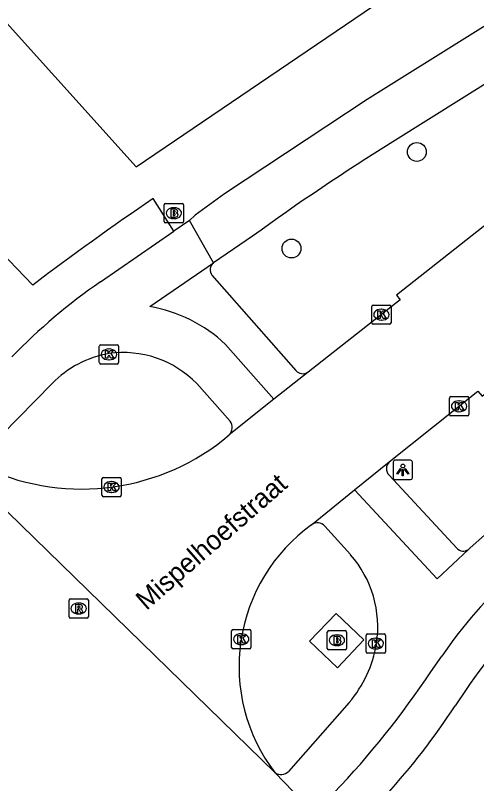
# Model space of a CAD drawing. Extents: x 156141 to 158132, y 385651 to 388399.
# Drawn here: x 156948.2 to 156972.13, y 387258.09 to 387297.91 of the extents above; entities that cross this region are included whole.
import ezdxf

# ---------------------------------------------------------------- set-up
doc = ezdxf.new("R2010")
doc.units = 0
for name, color, linetype in [('IMGEO_Berm_groen', 7, 'Continuous'), ('IMGEO_Boom', 7, 'Continuous'), ('IMGEO_Brandkraan', 7, 'Continuous'), ('IMGEO_Fietspad_gesloten', 7, 'Continuous'), ('IMGEO_Kolk', 7, 'Continuous'), ('IMGEO_Lichtpunt', 7, 'Continuous'), ('IMGEO_Openbare_ruimte_label', 7, 'Continuous'), ('IMGEO_Rijbaan_lokaal_gesloten', 7, 'Continuous'), ('IMGEO_Rioolput', 7, 'Continuous'), ('IMGEO_Verkeerseiland_open', 7, 'Continuous'), ('IMGEO_Voetpad_open', 7, 'Continuous')]:
    doc.layers.add(name, color=color, linetype=linetype)

msp = doc.modelspace()

# ---------------------------------------------------------------- linework, layer by layer
at = {"layer": 'IMGEO_Berm_groen'}
msp.add_lwpolyline([(156912.573, 387336.545), (156954.477, 387290.059), (156971.233, 387301.452), (156992.517, 387313.535), (157021.88, 387334.384), (157024.786, 387336.474)], dxfattribs=at)
at = {"layer": 'IMGEO_Boom'}
for centre in [(156969.027, 387290.83), (156962.521, 387285.825)]:
    msp.add_circle(centre, 0.489, dxfattribs=at)
at = {"layer": 'IMGEO_Brandkraan'}
for p, q in [((156955.997, 387288.157), (156956.849, 387288.157)), ((156955.922, 387287.231), (156955.922, 387288.083)), ((156956.41, 387287.937), (156956.435, 387287.937)), ((156956.923, 387288.083), (156956.923, 387287.231)), ((156956.433, 387287.377), (156956.408, 387287.377)), ((156956.849, 387287.157), (156955.997, 387287.157)), ((156964.379, 387265.096), (156964.379, 387265.948)), ((156964.454, 387266.022), (156965.306, 387266.022)), ((156965.38, 387265.948), (156965.38, 387265.096)), ((156964.867, 387265.802), (156964.892, 387265.802)), ((156965.306, 387265.022), (156964.454, 387265.022)), ((156964.89, 387265.242), (156964.865, 387265.242))]:
    msp.add_line(p, q, dxfattribs=at)
for points in [[(156955.997, 387288.157), (156956.849, 387288.157)], [(156955.922, 387287.231), (156955.922, 387288.083)], [(156956.27, 387287.857), (156956.27, 387287.457), (156956.483, 387287.457)], [(156956.501, 387287.857), (156956.27, 387287.857)], [(156956.449, 387287.776), (156956.395, 387287.776), (156956.395, 387287.7)], [(156956.923, 387288.083), (156956.923, 387287.231)], [(156956.395, 387287.7), (156956.448, 387287.7)], [(156956.457, 387287.624), (156956.395, 387287.624), (156956.395, 387287.543)], [(156956.395, 387287.543), (156956.457, 387287.543)], [(156956.849, 387287.157), (156955.997, 387287.157)], [(156964.379, 387265.096), (156964.379, 387265.948)], [(156964.454, 387266.022), (156965.306, 387266.022)], [(156965.38, 387265.948), (156965.38, 387265.096)], [(156964.727, 387265.722), (156964.727, 387265.322), (156964.94, 387265.322)], [(156964.958, 387265.722), (156964.727, 387265.722)], [(156964.906, 387265.641), (156964.852, 387265.641), (156964.852, 387265.565)], [(156964.852, 387265.565), (156964.905, 387265.565)], [(156964.914, 387265.489), (156964.852, 387265.489), (156964.852, 387265.408)], [(156965.306, 387265.022), (156964.454, 387265.022)], [(156964.852, 387265.408), (156964.914, 387265.408)]]:
    msp.add_lwpolyline(points, dxfattribs=at)
for centre, radius, start, end in [((156955.999, 387288.081), 0.0765, 91.552, 178.448), ((156955.999, 387288.081), 0.0765, 91.552, 178.448), ((156956.847, 387288.081), 0.0765, 1.552, 88.448), ((156956.847, 387288.081), 0.0765, 1.552, 88.448), ((156956.45, 387287.738), 0.0379, 267.8285, 90.9355), ((156956.505, 387287.712), 0.145, 59.4692, 91.5367), ((156956.53, 387287.759), 0.0922, 285.5137, 58.1501), ((156956.458, 387287.583), 0.0404, 269.8759, 90.5077), ((156956.489, 387287.708), 0.251, 268.6676, 293.5347), ((156956.535, 387287.567), 0.105, 301.3115, 78.989), ((156955.999, 387287.233), 0.0765, 181.552, 268.448), ((156955.999, 387287.233), 0.0765, 181.552, 268.448), ((156956.847, 387287.233), 0.0765, 271.552, 358.448), ((156956.847, 387287.233), 0.0765, 271.552, 358.448), ((156964.456, 387265.946), 0.0765, 91.552, 178.448), ((156964.456, 387265.946), 0.0765, 91.552, 178.448), ((156965.304, 387265.946), 0.0765, 1.552, 88.448), ((156965.304, 387265.946), 0.0765, 1.552, 88.448), ((156964.907, 387265.603), 0.0379, 267.8285, 90.9355), ((156964.915, 387265.448), 0.0404, 269.8759, 90.5077), ((156964.962, 387265.577), 0.145, 59.4692, 91.5367), ((156964.987, 387265.624), 0.0922, 285.5137, 58.1501), ((156964.992, 387265.432), 0.105, 301.3115, 78.989), ((156964.456, 387265.098), 0.0765, 181.552, 268.448), ((156964.456, 387265.098), 0.0765, 181.552, 268.448), ((156964.946, 387265.573), 0.251, 268.6676, 293.5347), ((156965.304, 387265.098), 0.0765, 271.552, 358.448), ((156965.304, 387265.098), 0.0765, 271.552, 358.448)]:
    msp.add_arc(centre, radius, start, end, dxfattribs=at)
for centre, major_axis, ratio, start_param, end_param in [((156956.409, 387287.657), (-0.387, 0.002), 0.722429, 4.712389, 7.853982), ((156956.434, 387287.657), (-0.39, 0.002), 0.717154, 1.570796, 4.712389), ((156964.866, 387265.522), (-0.387, 0.002), 0.722429, 4.712389, 7.853982), ((156964.891, 387265.522), (-0.39, 0.002), 0.717154, 1.570796, 4.712389)]:
    msp.add_ellipse(centre, major_axis=major_axis, ratio=ratio, start_param=start_param, end_param=end_param, dxfattribs=at)
at = {"layer": 'IMGEO_Fietspad_gesloten'}
for points in [[(157028.372, 387331.396), (157026.703, 387330.206), (157022.214, 387327.016), (157018.077, 387324.059), (157013.076, 387320.676), (157010.526, 387319.01), (157002.265, 387313.407), (157000, 387311.865), (156997.452, 387310.13), (156989.974, 387305.256), (156967.774, 387291.353)], [(156988.644, 387307.424), (156966.442, 387293.549), (156959.057, 387288.668), (156957.521, 387287.557), (156957.226, 387287.272)], [(156957.226, 387287.272), (156956.428, 387286.722)], [(156958.479, 387285.077), (156957.226, 387287.272)], [(156952.615, 387284.094), (156956.428, 387286.722)], [(156960.504, 387286.463), (156958.479, 387285.077)], [(156955.169, 387282.82), (156958.479, 387285.077)], [(156961.609, 387278.018), (156959.109, 387280.857)], [(156946.599, 387275.266), (156950.11, 387278.835)], [(156957.613, 387278.824), (156959.338, 387276.88)], [(156971.699, 387270.231), (156970.072, 387268.708), (156965.798, 387273.316)], [(156964.257, 387271.429), (156965.588, 387269.958)], [(156971.699, 387270.231), (156971.787, 387270.313), (156972.534, 387270.974)], [(156969.749, 387263.887), (156970.32, 387264.698)], [(156965.516, 387262.291), (156962.366, 387258.727)]]:
    msp.add_lwpolyline(points, dxfattribs=at)
for centre, radius, start, end in [((157030.472, 387190.29), 118.931, 121.81491, 126.03679), ((156969.756, 387259.183), 30.238, 124.532, 135.9385), ((156953.847, 387275.231), 7.704, 46.9157, 80.1172), ((156953.99, 387275.026), 5.437, 99.9508, 135.5245), ((156953.8, 387275.113), 5.321, 44.2177, 98.1006), ((156958.868, 387276.545), 0.577, 318.3506, 35.4312), ((156963.87, 387271.096), 0.51, 40.7215, 126.1778), ((156961.289, 387266.197), 5.712, 351.4299, 41.1782), ((156989.737, 387251.499), 23.479, 131.7209, 145.7929), ((156960.651, 387266.412), 6.375, 319.733, 350.377), ((156930.855, 387289.848), 46.763, 316.4409, 326.2774), ((156961.977, 387259.089), 0.532, 233.6624, 317.0493)]:
    msp.add_arc(centre, radius, start, end, dxfattribs=at)
at = {"layer": 'IMGEO_Kolk'}
for p, q in [((156966.687, 387281.971), (156966.687, 387282.823)), ((156966.762, 387282.897), (156967.614, 387282.897)), ((156967.175, 387282.677), (156967.2, 387282.677)), ((156967.688, 387282.823), (156967.688, 387281.971)), ((156967.614, 387281.897), (156966.762, 387281.897)), ((156967.198, 387282.117), (156967.173, 387282.117)), ((156952.558, 387279.913), (156952.558, 387280.765)), ((156952.633, 387280.839), (156953.485, 387280.839)), ((156953.046, 387280.619), (156953.071, 387280.619)), ((156953.559, 387280.765), (156953.559, 387279.913)), ((156953.485, 387279.839), (156952.633, 387279.839)), ((156953.069, 387280.059), (156953.044, 387280.059)), ((156970.717, 387277.223), (156970.717, 387278.075)), ((156970.792, 387278.149), (156971.644, 387278.149)), ((156971.205, 387277.929), (156971.23, 387277.929)), ((156971.718, 387278.075), (156971.718, 387277.223)), ((156971.228, 387277.369), (156971.203, 387277.369)), ((156971.644, 387277.149), (156970.792, 387277.149)), ((156952.692, 387273.038), (156952.692, 387273.89)), ((156952.767, 387273.964), (156953.619, 387273.964)), ((156953.693, 387273.89), (156953.693, 387273.038)), ((156953.18, 387273.744), (156953.205, 387273.744)), ((156953.203, 387273.184), (156953.178, 387273.184)), ((156953.619, 387272.964), (156952.767, 387272.964)), ((156959.416, 387265.15), (156959.416, 387266.002)), ((156959.491, 387266.076), (156960.343, 387266.076)), ((156959.904, 387265.856), (156959.929, 387265.856)), ((156960.417, 387266.002), (156960.417, 387265.15)), ((156966.473, 387265.85), (156967.325, 387265.85)), ((156966.398, 387264.924), (156966.398, 387265.776)), ((156966.886, 387265.63), (156966.911, 387265.63)), ((156967.399, 387265.776), (156967.399, 387264.924)), ((156960.343, 387265.076), (156959.491, 387265.076)), ((156959.927, 387265.296), (156959.902, 387265.296)), ((156966.909, 387265.07), (156966.884, 387265.07)), ((156967.325, 387264.85), (156966.473, 387264.85))]:
    msp.add_line(p, q, dxfattribs=at)
for points in [[(156966.687, 387281.971), (156966.687, 387282.823)], [(156966.762, 387282.897), (156967.614, 387282.897)], [(156967.008, 387282.597), (156967.131, 387282.597), (156967.131, 387282.446), (156967.261, 387282.597), (156967.425, 387282.597), (156967.279, 387282.446), (156967.432, 387282.197), (156967.28, 387282.197), (156967.195, 387282.361), (156967.131, 387282.294), (156967.131, 387282.197), (156967.008, 387282.197), (156967.008, 387282.597)], [(156967.688, 387282.823), (156967.688, 387281.971)], [(156967.614, 387281.897), (156966.762, 387281.897)], [(156952.558, 387279.913), (156952.558, 387280.765)], [(156952.633, 387280.839), (156953.485, 387280.839)], [(156953.559, 387280.765), (156953.559, 387279.913)], [(156952.879, 387280.539), (156953.002, 387280.539), (156953.002, 387280.388), (156953.132, 387280.539), (156953.296, 387280.539), (156953.15, 387280.388), (156953.303, 387280.139), (156953.151, 387280.139), (156953.066, 387280.303), (156953.002, 387280.236), (156953.002, 387280.139), (156952.879, 387280.139), (156952.879, 387280.539)], [(156953.485, 387279.839), (156952.633, 387279.839)], [(156970.717, 387277.223), (156970.717, 387278.075)], [(156970.792, 387278.149), (156971.644, 387278.149)], [(156971.038, 387277.849), (156971.161, 387277.849), (156971.161, 387277.698), (156971.291, 387277.849), (156971.455, 387277.849), (156971.309, 387277.698), (156971.462, 387277.449), (156971.31, 387277.449), (156971.225, 387277.613), (156971.161, 387277.546), (156971.161, 387277.449), (156971.038, 387277.449), (156971.038, 387277.849)], [(156971.718, 387278.075), (156971.718, 387277.223)], [(156971.644, 387277.149), (156970.792, 387277.149)], [(156952.692, 387273.038), (156952.692, 387273.89)], [(156952.767, 387273.964), (156953.619, 387273.964)], [(156953.693, 387273.89), (156953.693, 387273.038)], [(156953.013, 387273.664), (156953.136, 387273.664), (156953.136, 387273.513), (156953.266, 387273.664), (156953.43, 387273.664), (156953.284, 387273.513), (156953.437, 387273.264), (156953.285, 387273.264), (156953.2, 387273.428), (156953.136, 387273.361), (156953.136, 387273.264), (156953.013, 387273.264), (156953.013, 387273.664)], [(156953.619, 387272.964), (156952.767, 387272.964)], [(156959.416, 387265.15), (156959.416, 387266.002)], [(156959.491, 387266.076), (156960.343, 387266.076)], [(156960.417, 387266.002), (156960.417, 387265.15)], [(156966.473, 387265.85), (156967.325, 387265.85)], [(156959.737, 387265.776), (156959.86, 387265.776), (156959.86, 387265.625), (156959.99, 387265.776), (156960.154, 387265.776), (156960.008, 387265.625), (156960.161, 387265.376), (156960.009, 387265.376), (156959.924, 387265.54), (156959.86, 387265.473), (156959.86, 387265.376), (156959.737, 387265.376), (156959.737, 387265.776)], [(156966.398, 387264.924), (156966.398, 387265.776)], [(156966.719, 387265.55), (156966.842, 387265.55), (156966.842, 387265.399), (156966.972, 387265.55), (156967.136, 387265.55), (156966.99, 387265.399), (156967.143, 387265.15), (156966.991, 387265.15), (156966.906, 387265.314), (156966.842, 387265.247), (156966.842, 387265.15), (156966.719, 387265.15), (156966.719, 387265.55)], [(156967.399, 387265.776), (156967.399, 387264.924)], [(156960.343, 387265.076), (156959.491, 387265.076)], [(156967.325, 387264.85), (156966.473, 387264.85)]]:
    msp.add_lwpolyline(points, dxfattribs=at)
for centre, start, end in [((156966.764, 387282.821), 91.552, 178.448), ((156966.764, 387282.821), 91.552, 178.448), ((156967.612, 387282.821), 1.552, 88.448), ((156967.612, 387282.821), 1.552, 88.448), ((156966.764, 387281.973), 181.552, 268.448), ((156966.764, 387281.973), 181.552, 268.448), ((156967.612, 387281.973), 271.552, 358.448), ((156967.612, 387281.973), 271.552, 358.448), ((156952.635, 387280.763), 91.552, 178.448), ((156952.635, 387280.763), 91.552, 178.448), ((156953.483, 387280.763), 1.552, 88.448), ((156953.483, 387280.763), 1.552, 88.448), ((156952.635, 387279.915), 181.552, 268.448), ((156952.635, 387279.915), 181.552, 268.448), ((156953.483, 387279.915), 271.552, 358.448), ((156953.483, 387279.915), 271.552, 358.448), ((156970.794, 387278.073), 91.552, 178.448), ((156970.794, 387278.073), 91.552, 178.448), ((156971.642, 387278.073), 1.552, 88.448), ((156971.642, 387278.073), 1.552, 88.448), ((156970.794, 387277.225), 181.552, 268.448), ((156970.794, 387277.225), 181.552, 268.448), ((156971.642, 387277.225), 271.552, 358.448), ((156971.642, 387277.225), 271.552, 358.448), ((156952.769, 387273.888), 91.552, 178.448), ((156952.769, 387273.888), 91.552, 178.448), ((156953.617, 387273.888), 1.552, 88.448), ((156953.617, 387273.888), 1.552, 88.448), ((156952.769, 387273.04), 181.552, 268.448), ((156952.769, 387273.04), 181.552, 268.448), ((156953.617, 387273.04), 271.552, 358.448), ((156953.617, 387273.04), 271.552, 358.448), ((156959.493, 387266), 91.552, 178.448), ((156959.493, 387266), 91.552, 178.448), ((156960.341, 387266), 1.552, 88.448), ((156960.341, 387266), 1.552, 88.448), ((156966.475, 387265.774), 91.552, 178.448), ((156966.475, 387265.774), 91.552, 178.448), ((156967.323, 387265.774), 1.552, 88.448), ((156967.323, 387265.774), 1.552, 88.448), ((156959.493, 387265.152), 181.552, 268.448), ((156959.493, 387265.152), 181.552, 268.448), ((156960.341, 387265.152), 271.552, 358.448), ((156960.341, 387265.152), 271.552, 358.448), ((156966.475, 387264.926), 181.552, 268.448), ((156966.475, 387264.926), 181.552, 268.448), ((156967.323, 387264.926), 271.552, 358.448), ((156967.323, 387264.926), 271.552, 358.448)]:
    msp.add_arc(centre, 0.0765, start, end, dxfattribs=at)
for centre, major_axis, ratio, start_param, end_param in [((156967.174, 387282.397), (-0.387, 0.002), 0.722429, 4.712389, 7.853982), ((156967.199, 387282.397), (-0.39, 0.002), 0.717154, 1.570796, 4.712389), ((156953.045, 387280.339), (-0.387, 0.002), 0.722429, 4.712389, 7.853982), ((156953.07, 387280.339), (-0.39, 0.002), 0.717154, 1.570796, 4.712389), ((156971.204, 387277.649), (-0.387, 0.002), 0.722429, 4.712389, 7.853982), ((156971.229, 387277.649), (-0.39, 0.002), 0.717154, 1.570796, 4.712389), ((156953.179, 387273.464), (-0.387, 0.002), 0.722429, 4.712389, 7.853982), ((156953.204, 387273.464), (-0.39, 0.002), 0.717154, 1.570796, 4.712389), ((156959.903, 387265.576), (-0.387, 0.002), 0.722429, 4.712389, 7.853982), ((156959.928, 387265.576), (-0.39, 0.002), 0.717154, 1.570796, 4.712389), ((156966.885, 387265.35), (-0.387, 0.002), 0.722429, 4.712389, 7.853982), ((156966.91, 387265.35), (-0.39, 0.002), 0.717154, 1.570796, 4.712389)]:
    msp.add_ellipse(centre, major_axis=major_axis, ratio=ratio, start_param=start_param, end_param=end_param, dxfattribs=at)
at = {"layer": 'IMGEO_Lichtpunt'}
for p, q in [((156967.796, 387274.753), (156967.796, 387273.946)), ((156967.796, 387274.753), (156967.796, 387273.946)), ((156968.698, 387274.848), (156967.89, 387274.848)), ((156968.698, 387274.848), (156967.89, 387274.848)), ((156968.792, 387273.946), (156968.792, 387274.753)), ((156968.792, 387273.946), (156968.792, 387274.753)), ((156967.89, 387273.852), (156968.698, 387273.852)), ((156967.89, 387273.852), (156968.698, 387273.852))]:
    msp.add_line(p, q, dxfattribs=at)
for points in [[(156968.17, 387274.417), (156968.209, 387274.389), (156968.021, 387274.127), (156967.983, 387274.154), (156968.17, 387274.417)], [(156968.272, 387274.369), (156968.319, 387274.369), (156968.319, 387274.047), (156968.272, 387274.047), (156968.272, 387274.369)], [(156968.382, 387274.389), (156968.42, 387274.416), (156968.607, 387274.154), (156968.568, 387274.126), (156968.382, 387274.389)]]:
    msp.add_lwpolyline(points, dxfattribs=at)
msp.add_circle((156968.295, 387274.551), 0.0994, dxfattribs=at)
for centre, start, end in [((156967.89, 387274.753), 90, 180), ((156967.89, 387274.753), 90, 180), ((156968.698, 387274.753), 0, 90), ((156968.698, 387274.753), 0, 90), ((156967.89, 387273.946), 180, 270), ((156967.89, 387273.946), 180, 270), ((156968.698, 387273.946), 270, 0), ((156968.698, 387273.946), 270, 360)]:
    msp.add_arc(centre, 0.0946, start, end, dxfattribs=at)
at = {"layer": 'IMGEO_Rijbaan_lokaal_gesloten'}
for points in [[(156973.359, 387287.651), (156967.976, 387283.411), (156968.164, 387283.174), (156967.188, 387282.397), (156963.387, 387279.42)], [(156967.593, 387274.767), (156972.195, 387278.427), (156972.416, 387278.172), (156979.146, 387283.613)], [(156963.387, 387279.42), (156961.609, 387278.018)], [(156961.609, 387278.018), (156959.299, 387276.162)], [(156943.639, 387276.201), (156961.662, 387258.661)], [(156965.798, 387273.316), (156967.593, 387274.767)], [(156963.569, 387271.508), (156965.798, 387273.316)], [(156961.662, 387258.661), (156964.035, 387256.218)]]:
    msp.add_lwpolyline(points, dxfattribs=at)
for centre, radius, start, end in [((156951.638, 387285.233), 11.874, 245.671, 310.1839), ((156968.862, 387264.157), 9.058, 125.7557, 217.3577)]:
    msp.add_arc(centre, radius, start, end, dxfattribs=at)
at = {"layer": 'IMGEO_Rioolput'}
for p, q in [((156950.987, 387266.742), (156950.987, 387267.594)), ((156951.062, 387267.668), (156951.914, 387267.668)), ((156951.475, 387267.448), (156951.5, 387267.448)), ((156951.988, 387267.594), (156951.988, 387266.742)), ((156951.914, 387266.668), (156951.062, 387266.668)), ((156951.498, 387266.888), (156951.473, 387266.888))]:
    msp.add_line(p, q, dxfattribs=at)
for points in [[(156950.987, 387266.742), (156950.987, 387267.594)], [(156951.062, 387267.668), (156951.914, 387267.668)], [(156951.988, 387267.594), (156951.988, 387266.742)], [(156951.576, 387267.366), (156951.324, 387267.368), (156951.324, 387266.968)], [(156951.324, 387266.968), (156951.448, 387266.968), (156951.448, 387267.13), (156951.459, 387267.13)], [(156951.502, 387267.287), (156951.448, 387267.287), (156951.448, 387267.206)], [(156951.448, 387267.206), (156951.5, 387267.206)], [(156951.506, 387267.101), (156951.577, 387266.968), (156951.717, 387266.968), (156951.652, 387267.094)], [(156951.914, 387266.668), (156951.062, 387266.668)]]:
    msp.add_lwpolyline(points, dxfattribs=at)
for centre, radius, start, end in [((156951.064, 387267.592), 0.0765, 91.552, 178.448), ((156951.064, 387267.592), 0.0765, 91.552, 178.448), ((156951.912, 387267.592), 0.0765, 1.552, 88.448), ((156951.912, 387267.592), 0.0765, 1.552, 88.448), ((156951.458, 387267.077), 0.0533, 26.0293, 88.6989), ((156951.484, 387267.395), 0.19, 274.7715, 282.9687), ((156951.508, 387267.191), 0.0964, 77.0061, 93.1865), ((156951.522, 387267.248), 0.0378, 276.6634, 79.6772), ((156951.575, 387267.256), 0.109, 350.3612, 89.416), ((156951.573, 387267.256), 0.112, 277.5842, 350.9817), ((156951.557, 387267.041), 0.108, 29.5134, 73.7905), ((156951.064, 387266.744), 0.0765, 181.552, 268.448), ((156951.064, 387266.744), 0.0765, 181.552, 268.448), ((156951.912, 387266.744), 0.0765, 271.552, 358.448), ((156951.912, 387266.744), 0.0765, 271.552, 358.448)]:
    msp.add_arc(centre, radius, start, end, dxfattribs=at)
for centre, major_axis, ratio, start_param, end_param in [((156951.474, 387267.168), (-0.387, 0.002), 0.722429, 4.712389, 7.853982), ((156951.499, 387267.168), (-0.39, 0.002), 0.717154, 1.570796, 4.712389)]:
    msp.add_ellipse(centre, major_axis=major_axis, ratio=ratio, start_param=start_param, end_param=end_param, dxfattribs=at)
at = {"layer": 'IMGEO_Verkeerseiland_open'}
msp.add_lwpolyline([(156966.278, 387265.541), (156964.84, 387266.917), (156963.465, 387265.47), (156964.907, 387264.1), (156966.278, 387265.541)], dxfattribs=at)
at = {"layer": 'IMGEO_Voetpad_open'}
for points in [[(156956.428, 387286.722), (156955.35, 387288.414)], [(156949.101, 387283.933), (156947.029, 387286.062), (156944.489, 387283.667), (156946.531, 387281.576), (156945.763, 387280.75)], [(156958.4, 387284.44), (156962.745, 387279.505)], [(156967.585, 387274.079), (156971.094, 387270.292)], [(156971.584, 387262.972), (156971.004, 387262.123)]]:
    msp.add_lwpolyline(points, dxfattribs=at)
for centre, radius, start, end in [((157045.979, 387155.429), 160.93, 124.27437, 127.01234), ((156958.756, 387284.719), 0.452, 127.752, 218.1087), ((156963.113, 387279.818), 0.483, 220.3852, 304.5308), ((156967.935, 387274.419), 0.488, 134.4719, 224.1957), ((156971.431, 387270.604), 0.459, 222.7795, 305.7056), ((156992.409, 387249.082), 25.032, 132.4894, 146.2976), ((156940.669, 387281.875), 36.199, 317.7035, 326.9314)]:
    msp.add_arc(centre, radius, start, end, dxfattribs=at)

# ---------------------------------------------------------------- texts
at = {"layer": 'IMGEO_Openbare_ruimte_label'}
msp.add_text('Mispelhoefstraat', height=1, rotation=41.1482, dxfattribs=at).set_placement((156954.998, 387267.037))

doc.saveas('drawing.dxf')
